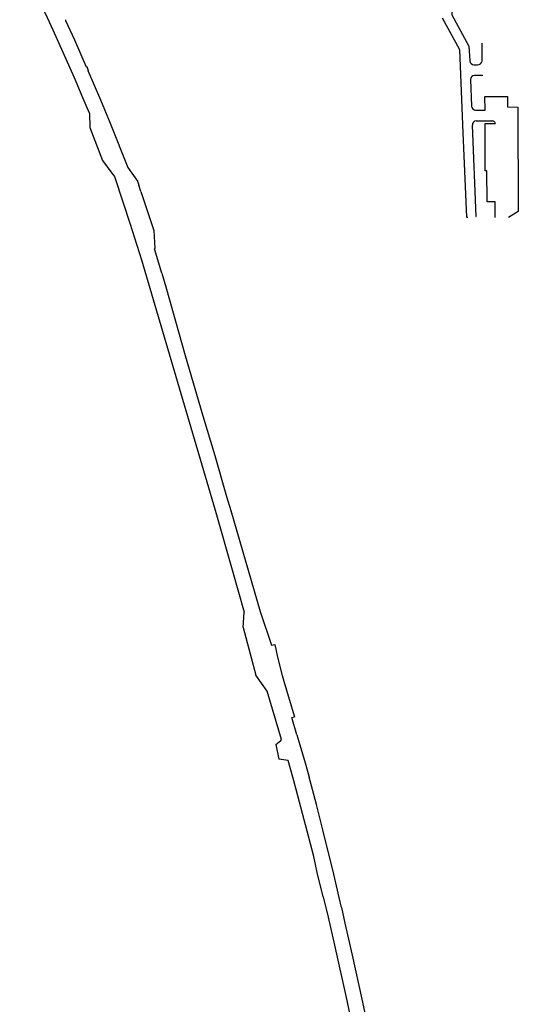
# Model space of a CAD drawing. Extents: x 148869 to 161638, y 453607 to 469810.
# Tile 874 of 1056: x 159102.48 to 159104.87, y 459849.73 to 459854.46. Entities that reach past the tile are written whole.
import ezdxf

# ---------------------------------------------------------------- set-up
doc = ezdxf.new("R2010")
doc.units = 0
doc.layers.add('LKI_V01_KANTRIJWEG', color=252, linetype='CONTINUOUS')

msp = doc.modelspace()

# ---------------------------------------------------------------- linework, layer by layer
at = {"layer": 'LKI_V01_KANTRIJWEG'}
for p, q in [((159102.6985, 459854.4553), (159102.6986, 459854.4521)), ((159102.6985, 459854.4553), (159102.6986, 459854.4521)), ((159104.7004, 459854.2563), (159104.7002, 459854.3421)), ((159104.7004, 459854.2563), (159104.7002, 459854.3421)), ((159104.6613, 459854.2393), (159104.6792, 459854.2391)), ((159104.6613, 459854.2393), (159104.6792, 459854.2391)), ((159102.802, 459854.2304), (159102.8088, 459854.2118)), ((159102.802, 459854.2304), (159102.8088, 459854.2118)), ((159104.645, 459854.1686), (159104.6497, 459854.041)), ((159104.645, 459854.1686), (159104.6497, 459854.041)), ((159104.7035, 459854.1874), (159104.6641, 459854.1875)), ((159104.7035, 459854.1874), (159104.6641, 459854.1875)), ((159102.7781, 459854.0917), (159102.7712, 459854.1082)), ((159102.7781, 459854.0917), (159102.7712, 459854.1082)), ((159102.8141, 459854.0059), (159102.7781, 459854.0917)), ((159102.8141, 459854.0059), (159102.7781, 459854.0917)), ((159104.6704, 459854.0216), (159104.7149, 459854.0218)), ((159104.6704, 459854.0216), (159104.7149, 459854.0218)), ((159104.6717, 459853.9702), (159104.7466, 459853.9699)), ((159104.6717, 459853.9702), (159104.7466, 459853.9699)), ((159104.7247, 459853.5814), (159104.7237, 459853.7299)), ((159104.7247, 459853.5814), (159104.7237, 459853.7299)), ((159103.0605, 459853.6313), (159103.0508, 459853.6607)), ((159103.0605, 459853.6313), (159103.0508, 459853.6607)), ((159104.8746, 459853.5345), (159104.8276, 459853.5055)), ((159104.8746, 459853.5345), (159104.8276, 459853.5055)), ((159103.1612, 459853.2381), (159103.1268, 459853.3562)), ((159103.1612, 459853.2381), (159103.1268, 459853.3562)), ((159103.1612, 459853.2381), (159103.1818, 459853.1736)), ((159103.1612, 459853.2381), (159103.1818, 459853.1736)), ((159103.503, 459851.8035), (159103.5579, 459851.6108)), ((159103.503, 459851.8035), (159103.5579, 459851.6108)), ((159103.5523, 459851.5378), (159103.5579, 459851.6108)), ((159103.5523, 459851.5378), (159103.5579, 459851.6108)), ((159103.5523, 459851.5378), (159103.614, 459851.3099)), ((159103.5523, 459851.5378), (159103.614, 459851.3099)), ((159103.6682, 459851.2318), (159103.614, 459851.3099)), ((159103.6682, 459851.2318), (159103.614, 459851.3099)), ((159103.7093, 459850.9765), (159103.7245, 459850.9064)), ((159103.7093, 459850.9765), (159103.7245, 459850.9064)), ((159103.8109, 459851.0224), (159103.8249, 459850.9744)), ((159103.8109, 459851.0224), (159103.8249, 459850.9744))]:
    msp.add_line(p, q, dxfattribs=at)
for points in [[(159104.5333, 459854.9594), (159104.5555, 459854.4781), (159104.6368, 459854.3282), (159104.6411, 459854.2578)], [(159104.5333, 459854.9594), (159104.5555, 459854.4781), (159104.6368, 459854.3282), (159104.6411, 459854.2578)], [(159102.7712, 459854.1082), (159102.7428, 459854.176), (159102.6401, 459854.4057), (159102.6119, 459854.4645), (159102.5538, 459854.5882), (159102.479, 459854.7461)], [(159102.7712, 459854.1082), (159102.7428, 459854.176), (159102.6401, 459854.4057), (159102.6119, 459854.4645), (159102.5538, 459854.5882), (159102.479, 459854.7461)], [(159102.6986, 459854.4521), (159102.7418, 459854.3589), (159102.7988, 459854.2291), (159102.802, 459854.2304)], [(159102.6986, 459854.4521), (159102.7418, 459854.3589), (159102.7988, 459854.2291), (159102.802, 459854.2304)], [(159104.5085, 459854.4646), (159104.5917, 459854.312), (159104.608, 459853.9127)], [(159104.5085, 459854.4646), (159104.5917, 459854.312), (159104.608, 459853.9127)], [(159102.8088, 459854.2118), (159102.807, 459854.2112), (159102.867, 459854.0714), (159102.9134, 459853.9587), (159102.9979, 459853.7465)], [(159102.8088, 459854.2118), (159102.807, 459854.2112), (159102.867, 459854.0714), (159102.9134, 459853.9587), (159102.9979, 459853.7465)], [(159104.715, 459854.0215), (159104.7145, 459854.0861), (159104.8226, 459854.086), (159104.8227, 459854.0366), (159104.8724, 459854.0358), (159104.8746, 459853.5345)], [(159104.715, 459854.0215), (159104.7145, 459854.0861), (159104.8226, 459854.086), (159104.8227, 459854.0366), (159104.8724, 459854.0358), (159104.8746, 459853.5345)], [(159102.8141, 459854.0059), (159102.8156, 459853.9373), (159102.877, 459853.7797), (159102.9225, 459853.7181)], [(159102.8141, 459854.0059), (159102.8156, 459853.9373), (159102.877, 459853.7797), (159102.9225, 459853.7181)], [(159104.7237, 459853.7299), (159104.7154, 459853.7301), (159104.7149, 459853.9567), (159104.7653, 459853.957)], [(159104.7237, 459853.7299), (159104.7154, 459853.7301), (159104.7149, 459853.9567), (159104.7653, 459853.957)], [(159104.6078, 459853.9129), (159104.6254, 459853.5077), (159104.6326, 459853.5082)], [(159104.6078, 459853.9129), (159104.6254, 459853.5077), (159104.6326, 459853.5082)], [(159104.6698, 459853.5107), (159104.6717, 459853.5109), (159104.6537, 459853.9496)], [(159104.6698, 459853.5107), (159104.6717, 459853.5109), (159104.6537, 459853.9496)], [(159102.9225, 459853.7181), (159102.9339, 459853.7019), (159102.9764, 459853.5767), (159103.0087, 459853.4784), (159103.0646, 459853.302), (159103.418, 459852.1016), (159103.503, 459851.8035)], [(159102.9225, 459853.7181), (159102.9339, 459853.7019), (159102.9764, 459853.5767), (159103.0087, 459853.4784), (159103.0646, 459853.302), (159103.418, 459852.1016), (159103.503, 459851.8035)], [(159102.9979, 459853.7465), (159103.0445, 459853.6797), (159103.0508, 459853.6607)], [(159102.9979, 459853.7465), (159103.0445, 459853.6797), (159103.0508, 459853.6607)], [(159103.0605, 459853.6313), (159103.0955, 459853.5253), (159103.1233, 459853.4428), (159103.1291, 459853.357), (159103.1268, 459853.3562)], [(159103.0605, 459853.6313), (159103.0955, 459853.5253), (159103.1233, 459853.4428), (159103.1291, 459853.357), (159103.1268, 459853.3562)], [(159104.7632, 459853.5061), (159104.7628, 459853.5809), (159104.7247, 459853.5814)], [(159104.7632, 459853.5061), (159104.7628, 459853.5809), (159104.7247, 459853.5814)], [(159103.1818, 459853.1736), (159103.2746, 459852.8428), (159103.3595, 459852.5539), (159103.4158, 459852.3641), (159103.4729, 459852.1674), (159103.4932, 459852.1), (159103.6343, 459851.6146)], [(159103.1818, 459853.1736), (159103.2746, 459852.8428), (159103.3595, 459852.5539), (159103.4158, 459852.3641), (159103.4729, 459852.1674), (159103.4932, 459852.1), (159103.6343, 459851.6146)], [(159103.6343, 459851.6146), (159103.689, 459851.4525), (159103.7053, 459851.456)], [(159103.6343, 459851.6146), (159103.689, 459851.4525), (159103.7053, 459851.456)], [(159103.7053, 459851.456), (159103.7183, 459851.3962), (159103.7395, 459851.3079), (159103.7681, 459851.2094), (159103.7993, 459851.1098)], [(159103.7053, 459851.456), (159103.7183, 459851.3962), (159103.7395, 459851.3079), (159103.7681, 459851.2094), (159103.7993, 459851.1098)], [(159103.7093, 459850.9765), (159103.7331, 459850.9954), (159103.7373, 459851.0002), (159103.6682, 459851.2318)], [(159103.7093, 459850.9765), (159103.7331, 459850.9954), (159103.7373, 459851.0002), (159103.6682, 459851.2318)], [(159103.8109, 459851.0224), (159103.7858, 459851.1054), (159103.7993, 459851.1098)], [(159103.8109, 459851.0224), (159103.7858, 459851.1054), (159103.7993, 459851.1098)], [(159103.8249, 459850.9744), (159103.8509, 459850.8881), (159103.8693, 459850.8195)], [(159103.8249, 459850.9744), (159103.8509, 459850.8881), (159103.8693, 459850.8195)], [(159103.7912, 459850.8195), (159103.7686, 459850.9002), (159103.7245, 459850.9064)], [(159103.7912, 459850.8195), (159103.7686, 459850.9002), (159103.7245, 459850.9064)], [(159103.9369, 459850.245), (159103.909, 459850.3621), (159103.8916, 459850.4381), (159103.8604, 459850.5611), (159103.8151, 459850.73), (159103.8076, 459850.761), (159103.7912, 459850.8195)], [(159103.9369, 459850.245), (159103.909, 459850.3621), (159103.8916, 459850.4381), (159103.8604, 459850.5611), (159103.8151, 459850.73), (159103.8076, 459850.761), (159103.7912, 459850.8195)], [(159104.0247, 459850.1934), (159104.014, 459850.2428), (159103.9882, 459850.3545), (159103.9361, 459850.5664), (159103.9049, 459850.6882), (159103.8854, 459850.7597), (159103.8693, 459850.8195)], [(159104.0247, 459850.1934), (159104.014, 459850.2428), (159103.9882, 459850.3545), (159103.9361, 459850.5664), (159103.9049, 459850.6882), (159103.8854, 459850.7597), (159103.8693, 459850.8195)], [(159103.9369, 459850.245), (159103.9603, 459850.147), (159103.9917, 459850.0129), (159104.0507, 459849.7478), (159104.1404, 459849.3129), (159104.1585, 459849.2202), (159104.1718, 459849.1547), (159104.1869, 459849.074), (159104.2144, 459848.9185), (159104.2247, 459848.8497), (159104.2345, 459848.7719), (159104.2421, 459848.7058), (159104.2774, 459848.3162), (159104.3139, 459847.8976)], [(159103.9369, 459850.245), (159103.9603, 459850.147), (159103.9917, 459850.0129), (159104.0507, 459849.7478), (159104.1404, 459849.3129), (159104.1585, 459849.2202), (159104.1718, 459849.1547), (159104.1869, 459849.074), (159104.2144, 459848.9185), (159104.2247, 459848.8497), (159104.2345, 459848.7719), (159104.2421, 459848.7058), (159104.2774, 459848.3162), (159104.3139, 459847.8976)], [(159104.0247, 459850.1934), (159104.0419, 459850.1189), (159104.0756, 459849.9646), (159104.1228, 459849.754), (159104.1355, 459849.695), (159104.1565, 459849.5892)], [(159104.0247, 459850.1934), (159104.0419, 459850.1189), (159104.0756, 459849.9646), (159104.1228, 459849.754), (159104.1355, 459849.695), (159104.1565, 459849.5892)]]:
    msp.add_lwpolyline(points, dxfattribs=at)
for centre, radius, start, end in [((159104.6607, 459854.259), 0.0197, 183.3972, 271.7462), ((159104.6607, 459854.259), 0.0197, 183.3972, 271.7462), ((159104.6795, 459854.2605), 0.0214, 269.3408, 348.6614), ((159104.6795, 459854.2605), 0.0214, 269.3408, 348.6614), ((159104.664, 459854.1685), 0.0191, 89.763, 179.6651), ((159104.664, 459854.1685), 0.0191, 89.763, 179.6651), ((159104.6698, 459854.0417), 0.0201, 181.9931, 271.9391), ((159104.6698, 459854.0417), 0.0201, 181.9931, 271.9391), ((159104.6736, 459853.9504), 0.0199, 95.6661, 182.3996), ((159104.6736, 459853.9504), 0.0199, 95.6661, 182.3996), ((159104.7466, 459853.9506), 0.0192, 72.3016, 89.9551), ((159104.7466, 459853.9506), 0.0192, 72.3016, 89.9551), ((159104.7467, 459853.9504), 0.0194, 55.2527, 72.7448), ((159104.7467, 459853.9504), 0.0194, 55.2527, 72.7448), ((159104.7471, 459853.9507), 0.0189, 37.6062, 55.7911), ((159104.7471, 459853.9507), 0.0189, 37.6062, 55.7911), ((159104.7472, 459853.9504), 0.0191, 20.6089, 38.619), ((159104.7472, 459853.9504), 0.0191, 20.6089, 38.619)]:
    msp.add_arc(centre, radius, start, end, dxfattribs=at)

doc.saveas('drawing.dxf')
